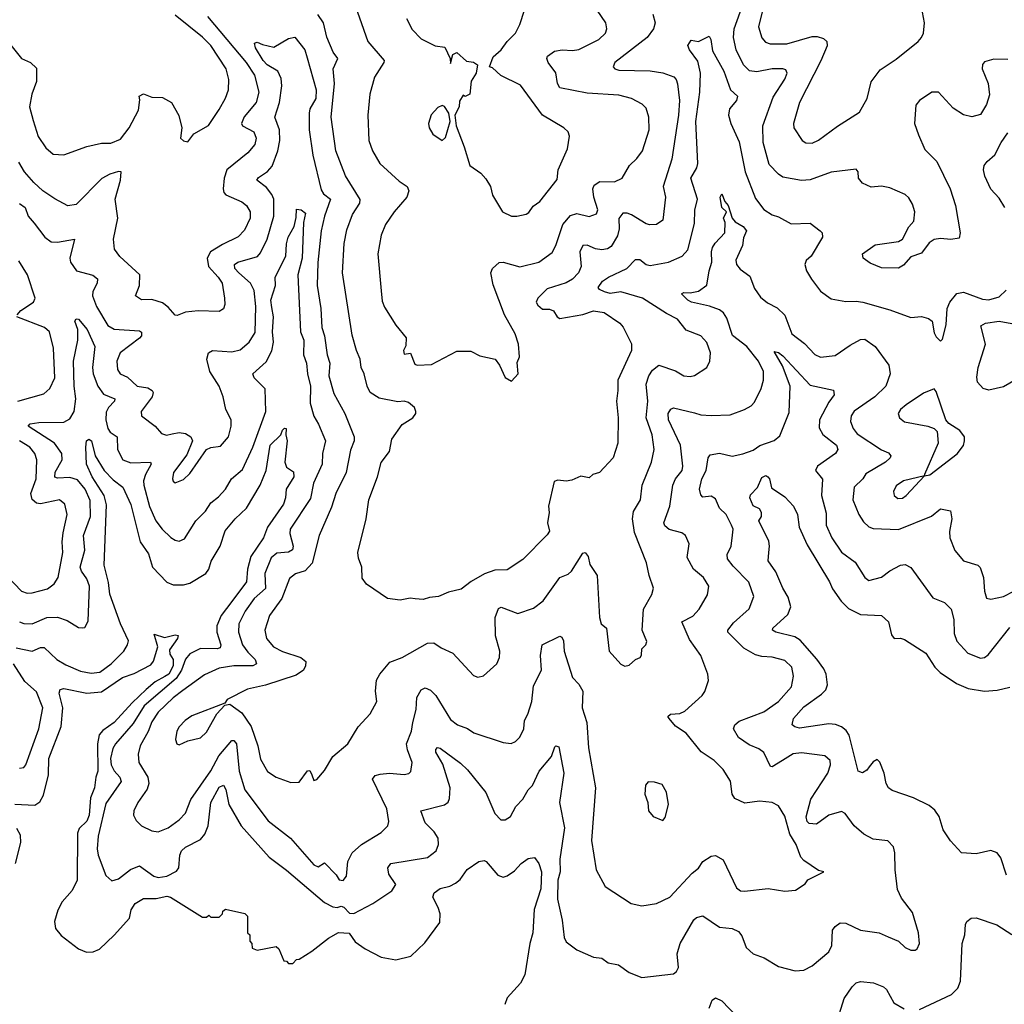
# Model space of a CAD drawing. Extents: x 1954678 to 2060275, y 904822 to 1016299.
# Tile 333 of 467: x 1991036 to 1995719, y 1008345 to 1013029. Entities that reach past the tile are written whole.
import ezdxf

# ---------------------------------------------------------------- set-up
doc = ezdxf.new("R2010")
doc.units = 0

msp = doc.modelspace()

# ---------------------------------------------------------------- linework, layer by layer
at = {"layer": '0CON20XD'}
for points in [[(1992612.8, 1013152.8), (1992690.9, 1012925), (1992768.6, 1012835), (1992767.5, 1012825), (1992723.1, 1012755), (1992701.1, 1012675), (1992691.5, 1012575), (1992696.5, 1012455), (1992713.3, 1012405), (1992749.4, 1012345), (1992840.7, 1012260.7), (1992879.2, 1012235), (1992887.1, 1012215), (1992876.7, 1012185), (1992816.2, 1012115), (1992776.4, 1012055), (1992755.3, 1012004.7), (1992738.9, 1011915), (1992755, 1011740), (1992760.3, 1011690.3), (1992771.5, 1011661.5), (1992825, 1011576.2), (1992873.3, 1011515), (1992872.9, 1011477.1), (1992861.2, 1011455), (1992865, 1011437.5), (1992895, 1011442.5), (1992915, 1011390), (1992925.5, 1011385.5), (1992995, 1011388.5), (1993115, 1011452.5), (1993182.1, 1011452.1), (1993225, 1011430), (1993296.7, 1011415), (1993318, 1011385), (1993345, 1011327.5), (1993375, 1011310), (1993406, 1011345), (1993401.7, 1011398.3), (1993412.5, 1011425), (1993408, 1011485), (1993392, 1011535), (1993341.5, 1011625), (1993287.5, 1011767.5), (1993276.9, 1011825), (1993285, 1011845.7), (1993315.8, 1011874.2), (1993335, 1011875.6), (1993415, 1011852.9), (1993504.5, 1011875.5), (1993568.1, 1011921.9), (1993585.4, 1011955), (1993618.4, 1012055), (1993655, 1012097.8), (1993685, 1012107.1), (1993745, 1012092.5), (1993778.6, 1012105), (1993785.4, 1012125), (1993766.7, 1012185), (1993762.2, 1012225), (1993768, 1012242), (1993795, 1012258.8), (1993865, 1012257.8), (1993901.9, 1012275), (1993935.6, 1012335), (1993971.5, 1012368.5), (1993998.1, 1012405), (1994030.5, 1012505), (1994028.5, 1012565), (1994015, 1012608), (1993997.1, 1012627.1), (1993945, 1012654.7), (1993885, 1012670.9), (1993735, 1012679.6), (1993605, 1012705.7), (1993594, 1012725), (1993586.4, 1012776.4), (1993549.4, 1012825), (1993542.9, 1012845), (1993546.2, 1012855), (1993580.2, 1012879.8), (1993616.4, 1012886.4), (1993665, 1012882), (1993695, 1012886.7), (1993790, 1012935), (1993822.5, 1012965), (1993828.6, 1012985), (1993824.4, 1013015), (1993783.1, 1013075)], [(1995310.9, 1012480.9), (1995341.4, 1012411.4), (1995397.5, 1012355), (1995461.2, 1012225), (1995487.5, 1012145), (1995508.8, 1012015), (1995505, 1011990), (1995465, 1011983.8), (1995415, 1011988.8), (1995385, 1011983.8), (1995361.9, 1011968.1), (1995325, 1011918.8), (1995275, 1011901.2), (1995239.3, 1011860.7), (1995215, 1011847.1), (1995135, 1011849.1), (1995080.2, 1011870.2), (1995048, 1011895), (1995043.8, 1011915), (1995105, 1011957.8), (1995215, 1011974.2), (1995234.3, 1011985.7), (1995265, 1012043.3), (1995289.1, 1012070.9), (1995292.9, 1012115), (1995282.1, 1012152.1), (1995265, 1012181.2), (1995247.3, 1012197.3), (1995175, 1012230), (1995135, 1012236.9), (1995085, 1012232), (1995045, 1012251.2), (1995026.2, 1012275), (1995023.8, 1012305), (1995015, 1012318.8), (1994895, 1012304.5), (1994795, 1012267.5), (1994755, 1012264.5), (1994665, 1012280.4), (1994644.2, 1012294.2), (1994600.8, 1012340.8), (1994571.8, 1012445), (1994569.7, 1012525), (1994618.8, 1012661.2), (1994675, 1012745.5), (1994686.9, 1012775), (1994680, 1012790), (1994665, 1012795.4), (1994614.7, 1012794.7), (1994541.2, 1012781.2), (1994506.3, 1012786.3), (1994478.7, 1012815), (1994444.1, 1012885), (1994431.2, 1012945), (1994433.8, 1012985), (1994476.7, 1013105)], [(1991099.6, 1012549.6), (1991123.3, 1012473.3), (1991159.8, 1012419.8), (1991195, 1012388.9), (1991245, 1012386.4), (1991355, 1012426.4), (1991425, 1012441.2), (1991468.8, 1012441.2), (1991515, 1012460.6), (1991556.2, 1012515), (1991600.8, 1012599.2), (1991607.7, 1012647.7), (1991603.9, 1012666.1), (1991625, 1012676.2), (1991665, 1012660), (1991715, 1012658.8), (1991757.5, 1012635), (1991792.7, 1012572.7), (1991806.7, 1012515), (1991801.2, 1012465), (1991815, 1012453.3), (1991835, 1012447.5), (1991863.9, 1012486.1), (1991934.1, 1012525.9), (1991985, 1012602), (1992015, 1012656), (1992028.2, 1012695), (1992030, 1012745), (1992018.5, 1012795), (1991945, 1012906.9), (1991905, 1012946.4), (1991775, 1013050)], [(1994046.5, 1013055), (1994058.2, 1013015), (1994050, 1012985), (1994019.6, 1012945), (1993867.1, 1012825), (1993858.9, 1012805), (1993865.7, 1012795), (1993885, 1012788.6), (1994035, 1012786.2), (1994095, 1012776.7), (1994147.6, 1012757.6), (1994158.1, 1012745), (1994163.8, 1012723.8), (1994174.1, 1012645), (1994168.8, 1012575), (1994138.2, 1012365), (1994096.3, 1012236.3), (1994107.1, 1012185), (1994094.2, 1012075), (1994065, 1012055.6), (1994033, 1012053), (1994015, 1012057.5), (1993945, 1012101.4), (1993925, 1012109.4), (1993905, 1012108.5), (1993886.2, 1012083.8), (1993887.5, 1012035), (1993879, 1012001), (1993849.4, 1011950.6), (1993831.2, 1011938.8), (1993805, 1011934.2), (1993775, 1011939.2), (1993735, 1011957.1), (1993715, 1011954.4), (1993700, 1011925), (1993706.8, 1011855), (1993693.2, 1011825), (1993664.8, 1011795.2), (1993635, 1011777.5), (1993545, 1011748.2), (1993500.6, 1011705), (1993492.9, 1011685), (1993500.5, 1011670.5), (1993522.6, 1011652.6), (1993555, 1011651.5), (1993574.2, 1011644.2), (1993592.2, 1011615), (1993605, 1011608.1), (1993715, 1011626.8), (1993765, 1011643.6), (1993815, 1011636.5), (1993890, 1011585), (1993906.3, 1011566.3), (1993945, 1011486.7), (1993945.6, 1011455.6), (1993880.5, 1011315), (1993881.2, 1011265), (1993873.8, 1011215), (1993882.5, 1011135), (1993880.5, 1011015), (1993858.1, 1010945), (1993794.3, 1010875.7), (1993762.5, 1010865), (1993745, 1010850), (1993705, 1010857.1), (1993661.9, 1010838.1), (1993635, 1010834.4), (1993595, 1010839.2), (1993578.1, 1010831.9), (1993551.5, 1010715), (1993554.4, 1010685), (1993546.7, 1010635), (1993556.1, 1010596.1), (1993545, 1010578.8), (1993429.3, 1010460.7), (1993355, 1010411.4), (1993295, 1010410.5), (1993247.3, 1010392.7), (1993183.2, 1010356.8), (1993135, 1010320.8), (1993075, 1010305.8), (1993027.5, 1010285), (1992985, 1010280.8), (1992955, 1010270.8), (1992916, 1010274), (1992893, 1010277), (1992845, 1010268), (1992785, 1010276), (1992685, 1010343.3), (1992665, 1010372.5), (1992663.2, 1010425), (1992647.3, 1010467.3), (1992644.4, 1010495), (1992683.1, 1010655), (1992695.6, 1010745), (1992737.5, 1010855), (1992755, 1010923.3), (1992794.4, 1010975.6), (1992805.8, 1011034.2), (1992855, 1011102.9), (1992905.8, 1011135), (1992920, 1011155), (1992920, 1011165), (1992913.8, 1011185), (1992885, 1011208.6), (1992865, 1011214), (1992835, 1011210.8), (1992745, 1011228.9), (1992703.5, 1011255), (1992687.7, 1011285), (1992673.8, 1011345), (1992660.5, 1011375), (1992655.4, 1011415), (1992637.1, 1011455), (1992617.7, 1011527.7), (1992570.7, 1011825), (1992579.4, 1011965), (1992591.2, 1012028.8), (1992617.9, 1012102.1), (1992654, 1012156), (1992655.5, 1012174.5), (1992585.8, 1012285.8), (1992538.7, 1012405), (1992516.8, 1012565), (1992532.8, 1012725), (1992527.5, 1012795), (1992549.2, 1012845), (1992527.3, 1012875), (1992496.6, 1012946.6), (1992480, 1013015), (1992453.2, 1013053.2)], [(1992875.8, 1013035), (1992902.8, 1012982.8), (1992945, 1012937.5), (1993012.5, 1012905), (1993057.7, 1012897.7), (1993082.5, 1012845), (1993085, 1012820), (1993096.4, 1012863.6), (1993115, 1012873.3), (1993161.7, 1012831.7), (1993195, 1012826.7), (1993212.5, 1012815), (1993207.5, 1012775), (1993183, 1012737), (1993176.2, 1012675), (1993155, 1012663.3), (1993145, 1012670), (1993128.3, 1012641.7), (1993126, 1012615), (1993106.2, 1012575), (1993111.2, 1012525), (1993150, 1012425), (1993176.7, 1012335), (1993228.8, 1012298.8), (1993252.3, 1012272.3), (1993275.6, 1012235), (1993284.2, 1012195), (1993332.5, 1012115), (1993375, 1012094.2), (1993400, 1012095), (1993445, 1012104.3), (1993457.4, 1012112.6), (1993478.6, 1012141.4), (1993510, 1012165), (1993591.7, 1012268.3), (1993596.9, 1012315), (1993640.8, 1012415), (1993651.2, 1012475), (1993643.8, 1012495), (1993623.8, 1012515), (1993522.9, 1012575), (1993417.4, 1012717.4), (1993325, 1012763.3), (1993285, 1012800), (1993270, 1012805), (1993287, 1012853), (1993326, 1012885), (1993355, 1012926), (1993394.2, 1012965), (1993414.4, 1013005.6), (1993436, 1013075)], [(1994571.6, 1013085), (1994549.2, 1012995), (1994565, 1012942.5), (1994582.9, 1012922.9), (1994605, 1012913.6), (1994685, 1012914), (1994805, 1012948.8), (1994828.8, 1012948.8), (1994859.1, 1012939.1), (1994874.2, 1012925), (1994876.7, 1012905), (1994846.3, 1012833.7), (1994744.6, 1012635), (1994715.6, 1012535), (1994718.6, 1012515), (1994758, 1012455), (1994775, 1012443.3), (1994805, 1012442.2), (1994835, 1012455.6), (1994925, 1012522.5), (1995030.8, 1012589.2), (1995066, 1012654), (1995086, 1012734), (1995129.2, 1012790.8), (1995205, 1012841.9), (1995310, 1012925), (1995325, 1012944), (1995334.4, 1012965), (1995339.5, 1013015), (1995330, 1013065)], [(1991929.3, 1013045), (1992113.5, 1012825), (1992152.9, 1012765), (1992172.9, 1012685), (1992160.6, 1012635), (1992103, 1012567), (1992090, 1012535), (1992095, 1012524.7), (1992149.5, 1012495), (1992160.4, 1012465), (1992154.5, 1012435), (1992121.1, 1012395), (1992021.2, 1012315), (1992008.8, 1012275), (1992003.5, 1012225), (1992006.6, 1012206.6), (1992016, 1012196), (1992092.7, 1012162.7), (1992115, 1012145.6), (1992131.2, 1012115), (1992132.3, 1012085), (1992105, 1012028.6), (1992075, 1011995.5), (1991999.7, 1011960.3), (1991943.3, 1011925), (1991928.2, 1011895), (1991934.5, 1011855.5), (1991980.4, 1011805), (1991998.2, 1011775), (1992010, 1011705), (1992011.1, 1011675), (1992005, 1011653.8), (1991985, 1011640.8), (1991885, 1011643.8), (1991825, 1011638.1), (1991785, 1011622), (1991775, 1011624.2), (1991742.3, 1011662.3), (1991715, 1011681.5), (1991665, 1011697.5), (1991615, 1011697.1), (1991586.2, 1011715), (1991605.5, 1011764.5), (1991607.8, 1011815), (1991512.4, 1011902.4), (1991487, 1011937), (1991481.5, 1011985), (1991502.2, 1012085), (1991490.4, 1012175), (1991515.5, 1012265), (1991518, 1012305), (1991505, 1012306.9), (1991465, 1012293.8), (1991426.4, 1012273.6), (1991305, 1012150.5), (1991265, 1012143.3), (1991202.7, 1012177.3), (1991145.6, 1012215), (1991102.7, 1012255), (1991058.8, 1012305), (1991031.3, 1012351.3)], [(1990986.6, 1012916.6), (1991044.3, 1012845), (1991087.5, 1012825), (1991115, 1012798), (1991115.4, 1012734.6), (1991093.8, 1012675), (1991082.2, 1012615), (1991099.6, 1012549.6)], [(1992077.4, 1011825), (1992058.4, 1011845), (1992057.5, 1011865), (1992073.6, 1011876.4), (1992167, 1011903), (1992180.7, 1011919.3), (1992212.2, 1011985), (1992244.3, 1012095), (1992244.1, 1012175), (1992235, 1012197.8), (1992210.1, 1012230.1), (1992163.6, 1012265), (1992170.8, 1012279.2), (1992215, 1012307.7), (1992236.9, 1012333.1), (1992264.2, 1012405), (1992273.8, 1012455), (1992271.9, 1012505), (1992248.5, 1012565), (1992271.1, 1012635), (1992282.4, 1012715), (1992278.7, 1012748.7), (1992263.8, 1012785), (1992213.5, 1012815), (1992194.5, 1012835), (1992158, 1012895), (1992152, 1012918), (1992165, 1012922.5), (1992190.5, 1012910.5), (1992245, 1012899.2), (1992315, 1012940), (1992345, 1012945.8), (1992391.5, 1012885), (1992402.4, 1012847.6), (1992445.4, 1012695.4), (1992443.6, 1012655), (1992415.7, 1012605), (1992411.9, 1012585), (1992412, 1012505), (1992429.5, 1012385), (1992470.4, 1012220.4), (1992481.4, 1012201.4), (1992514.7, 1012174.7), (1992485.6, 1012094.4), (1992469.4, 1012025), (1992453.6, 1011873.6), (1992450.9, 1011765), (1992468.4, 1011655), (1992472.5, 1011565), (1992485.8, 1011525), (1992498.4, 1011435), (1992510.9, 1011395), (1992506.2, 1011335), (1992530.2, 1011250.2), (1992581.8, 1011155), (1992627.3, 1011045), (1992626.2, 1011025), (1992608.5, 1010981.5), (1992589.3, 1010875), (1992539.2, 1010775), (1992519.5, 1010710.5), (1992459.6, 1010575), (1992426.2, 1010443.8), (1992393.4, 1010406.6), (1992346.9, 1010393.1), (1992319.4, 1010370.6), (1992282.8, 1010275), (1992223.4, 1010195), (1992202.5, 1010125), (1992209.6, 1010085), (1992242.7, 1010045), (1992285, 1010023.7), (1992372.5, 1009995), (1992396.1, 1009976.1), (1992395.5, 1009955), (1992385.9, 1009934.1), (1992351.3, 1009911.3), (1992205, 1009864), (1992120, 1009845), (1992023.3, 1009795), (1992011.7, 1009778.3), (1991855, 1009717.8), (1991822.5, 1009695), (1991795, 1009665.8), (1991782.7, 1009645), (1991776.2, 1009605), (1991783.9, 1009583.9), (1991795, 1009580), (1991835, 1009598.8), (1991895, 1009612.5), (1991925, 1009640), (1991973.1, 1009726.9), (1992011.7, 1009768.3), (1992035, 1009773.3), (1992092.2, 1009732.2), (1992136.7, 1009666.7), (1992168.7, 1009575), (1992181.2, 1009511.2), (1992215, 1009453.1), (1992256.4, 1009426.4), (1992325, 1009400.8), (1992365, 1009401.2), (1992405, 1009455.8), (1992415, 1009458), (1992425, 1009437.5), (1992435, 1009410), (1992448.8, 1009415), (1992485, 1009456.7), (1992525.9, 1009524.1), (1992595.8, 1009585), (1992646.2, 1009665), (1992703.2, 1009726.8), (1992734.4, 1009785.6), (1992727.5, 1009835), (1992733.4, 1009886.6), (1992748.1, 1009915), (1992796.9, 1009973.1), (1992854.6, 1009995.4), (1992975, 1010062.7), (1993005, 1010065.3), (1993041, 1010041), (1993095.9, 1010015.9), (1993195, 1009910), (1993215, 1009902), (1993241.7, 1009908.3), (1993304.5, 1009965.5), (1993318.1, 1009995), (1993319.4, 1010025), (1993298.3, 1010098.3), (1993297.8, 1010185), (1993312.5, 1010227.5), (1993325.8, 1010234.2), (1993405, 1010204.4), (1993480.3, 1010229.7), (1993525, 1010264.4), (1993605, 1010375.6), (1993645, 1010392.2), (1993660, 1010405), (1993715, 1010490.8), (1993725, 1010494.3), (1993740, 1010475), (1993747.7, 1010437.7), (1993783.2, 1010385), (1993793.1, 1010185), (1993801.2, 1010155), (1993827.5, 1010135), (1993838.8, 1010025), (1993895, 1009962.5), (1993913.6, 1009953.6), (1993935, 1009958.8), (1993964.2, 1009985.8), (1993987.5, 1009995), (1993993.6, 1010006.4), (1993994.1, 1010035.9), (1994014.1, 1010055.9), (1994018.6, 1010071.4), (1993997.1, 1010125), (1994003.1, 1010225), (1994043.1, 1010295), (1994050.9, 1010325), (1994029.5, 1010385), (1994017.5, 1010445), (1993960.1, 1010590.1), (1993950, 1010655), (1993955, 1010688.8), (1993988.8, 1010745), (1993997.1, 1010815), (1994040.4, 1010925), (1994053.9, 1010985), (1994044.7, 1011055), (1994016.2, 1011135), (1994024, 1011215), (1994015.3, 1011295), (1994027.8, 1011335), (1994045, 1011361.8), (1994075, 1011386.2), (1994155, 1011359.3), (1994195, 1011335.4), (1994225, 1011331.1), (1994245, 1011336.1), (1994304.4, 1011375), (1994318.2, 1011405), (1994321.2, 1011445), (1994304.1, 1011494.1), (1994275, 1011525.6), (1994205, 1011551.5), (1994165, 1011604.4), (1994111.8, 1011631.8), (1993998.5, 1011705), (1993895, 1011733.8), (1993845, 1011726.7), (1993817.1, 1011735), (1993792.9, 1011745), (1993786.9, 1011755), (1993807.1, 1011785), (1993836, 1011805), (1993924, 1011846), (1993965, 1011888.2), (1993985, 1011888.2), (1994016, 1011865), (1994035, 1011859.5), (1994122.5, 1011875), (1994186, 1011904), (1994213.5, 1011935), (1994245, 1012060), (1994246.4, 1012123.6), (1994260, 1012175), (1994227.3, 1012275), (1994256.3, 1012323.7), (1994260.9, 1012345), (1994251, 1012545), (1994270.5, 1012685), (1994273.6, 1012775), (1994261.7, 1012831.7), (1994222, 1012885), (1994213.6, 1012906.4), (1994228.8, 1012931.2), (1994265, 1012926.2), (1994315, 1012950), (1994322.5, 1012935), (1994331.1, 1012881.1), (1994385, 1012784.4), (1994416.1, 1012696.1), (1994450.6, 1012665), (1994444.6, 1012645), (1994411.2, 1012605), (1994407.3, 1012575), (1994418.2, 1012535), (1994457.4, 1012447.4), (1994485.7, 1012305), (1994535, 1012178.6), (1994575, 1012126.9), (1994615, 1012100.6), (1994645, 1012091.4), (1994705, 1012057.5), (1994795, 1012061.4), (1994842.9, 1012025), (1994852.5, 1012015), (1994854, 1011995), (1994800, 1011905), (1994776.8, 1011883.2), (1994770, 1011865), (1994778.6, 1011835), (1994802.2, 1011795), (1994845, 1011737.1), (1994895, 1011701.9), (1994965, 1011687.8), (1995015, 1011690.8), (1995046.2, 1011685), (1995175, 1011649.2), (1995275, 1011612.7), (1995325, 1011616.5), (1995358, 1011608), (1995376.2, 1011595), (1995385, 1011540), (1995395, 1011520), (1995415, 1011500), (1995425, 1011510), (1995441.7, 1011578.3), (1995447.5, 1011655), (1995460, 1011685), (1995492.6, 1011727.4), (1995525, 1011732.5), (1995615, 1011700.4), (1995645, 1011696.2), (1995695, 1011711.2), (1995728.3, 1011741.7)], [(1995735, 1012840), (1995668.9, 1012841.1), (1995625, 1012828), (1995615, 1012816.7), (1995614, 1012795), (1995641.8, 1012725), (1995648.5, 1012671.5), (1995634.4, 1012625), (1995605, 1012578), (1995565, 1012567.1), (1995525, 1012576), (1995475, 1012608), (1995406.7, 1012685), (1995375, 1012684), (1995315, 1012644.2), (1995297.8, 1012622.2), (1995292.1, 1012535), (1995310.9, 1012480.9)], [(1993045, 1012454), (1993061.7, 1012468.3), (1993084, 1012545), (1993076.7, 1012585), (1993055.6, 1012615.6), (1993045, 1012621.2), (1993025, 1012611.2), (1992992.7, 1012577.3), (1992980, 1012535), (1992983.3, 1012515), (1993001.2, 1012485), (1993045, 1012454)], [(1995721.1, 1012135), (1995695, 1012180.8), (1995655, 1012222.5), (1995626.7, 1012285), (1995620, 1012315), (1995623.9, 1012336.1), (1995636.7, 1012355), (1995673.6, 1012386.4), (1995704.6, 1012445), (1995735, 1012490.8)], [(1991035, 1010165.4), (1991055, 1010156), (1991095, 1010155.3), (1991165, 1010185.8), (1991215, 1010187.5), (1991261.8, 1010171.8), (1991315, 1010138), (1991335, 1010136.2), (1991345, 1010137.5), (1991361.7, 1010168.3), (1991368.1, 1010335), (1991355, 1010369.5), (1991329.1, 1010405), (1991323.8, 1010425), (1991346.2, 1010505), (1991339.3, 1010575), (1991372, 1010665), (1991371.2, 1010741.2), (1991346.9, 1010795), (1991310.1, 1010840.1), (1991275, 1010852), (1991215, 1010848.1), (1991202.7, 1010852.8), (1991205, 1010876.7), (1991237.4, 1010935), (1991236.2, 1010965), (1991201.2, 1011015), (1991075.7, 1011095), (1991085, 1011106.2), (1991126.4, 1011113.6), (1991246, 1011114), (1991275, 1011130.4), (1991294.2, 1011165), (1991302.7, 1011225), (1991294.8, 1011285), (1991292.1, 1011405), (1991312.5, 1011505), (1991311.5, 1011555), (1991297.5, 1011595), (1991303.6, 1011606.4), (1991315, 1011604.5), (1991356.8, 1011555), (1991393.8, 1011475), (1991381.6, 1011375), (1991385.3, 1011345), (1991407.5, 1011285), (1991435, 1011247.6), (1991488.2, 1011225), (1991486.8, 1011215), (1991457.6, 1011185), (1991447.3, 1011162.7), (1991445.8, 1011125), (1991454.3, 1011084.3), (1991466.5, 1011066.5), (1991499.1, 1011045), (1991500.3, 1010985), (1991525.6, 1010935), (1991565, 1010920.5), (1991657.5, 1010925), (1991661.2, 1010915), (1991633.8, 1010865), (1991624.3, 1010835), (1991626.8, 1010815), (1991653.5, 1010713.5), (1991682.9, 1010645), (1991713.1, 1010605), (1991755, 1010565.7), (1991775, 1010552.5), (1991795, 1010549.2), (1991820, 1010560), (1991874.2, 1010645.8), (1991919.2, 1010690.8), (1991945, 1010730.6), (1991981.4, 1010758.6), (1992014.5, 1010795), (1992042.7, 1010845), (1992095, 1010890), (1992144.7, 1010995), (1992206.2, 1011165), (1992203.2, 1011273.2), (1992150.5, 1011325), (1992144.4, 1011345), (1992207.8, 1011402.2), (1992235.6, 1011454.4), (1992242.5, 1011495), (1992238.7, 1011545), (1992243.3, 1011615), (1992235, 1011660), (1992229.7, 1011695), (1992252.8, 1011765), (1992250.6, 1011805), (1992301.5, 1011905), (1992305, 1011962.5), (1992313.3, 1011995), (1992341.1, 1012045), (1992351.4, 1012088.6), (1992351.9, 1012128.1), (1992375, 1012125.4), (1992395, 1012108), (1992385.2, 1012064.8), (1992379.3, 1011895), (1992359.1, 1011815), (1992371.8, 1011545), (1992386.5, 1011505), (1992385.2, 1011435), (1992400.3, 1011395), (1992403.9, 1011345), (1992418.8, 1011285), (1992418, 1011205), (1992435, 1011142.9), (1992457.6, 1011105), (1992490.6, 1011025), (1992475.3, 1010965.3), (1992474.2, 1010915), (1992432.5, 1010825), (1992418.8, 1010751.2), (1992322.5, 1010605), (1992321.2, 1010585), (1992336.1, 1010525), (1992333, 1010507), (1992315, 1010496.2), (1992258.5, 1010491.5), (1992231.2, 1010468.8), (1992201.7, 1010395), (1992205, 1010323.3), (1992151.2, 1010275), (1992108.2, 1010215), (1992078.2, 1010155), (1992076.5, 1010115), (1992096.2, 1010055), (1992120.2, 1010020.2), (1992156.2, 1009985), (1992162.2, 1009965), (1992145, 1009954.7), (1992054.8, 1009955.2), (1991985, 1009944), (1991915, 1009913.1), (1991811.5, 1009838.5), (1991765, 1009803.7), (1991694.2, 1009735), (1991665, 1009689.5), (1991646.9, 1009643.1), (1991608.4, 1009575), (1991598.8, 1009535), (1991602.2, 1009495), (1991644.6, 1009425), (1991649.6, 1009395), (1991641.9, 1009368.1), (1991596.9, 1009305), (1991579.2, 1009265), (1991577.5, 1009245), (1991590.3, 1009220.3), (1991614.5, 1009194.5), (1991665, 1009170.8), (1991695, 1009165.8), (1991742, 1009185), (1991795, 1009222.7), (1991823.8, 1009255), (1991850.1, 1009319.9), (1991945, 1009455.4), (1991982.2, 1009527.8), (1992045, 1009599.6), (1992055, 1009599.6), (1992066.3, 1009585), (1992079.2, 1009455), (1992105.9, 1009365), (1992218.1, 1009218.1), (1992323.3, 1009135), (1992435, 1009009.4), (1992455, 1008999.4), (1992485, 1009017.5), (1992540.5, 1008960.5), (1992555, 1008937.5), (1992575, 1008934.3), (1992590.8, 1008955), (1992596.2, 1009025), (1992616.5, 1009065), (1992661.4, 1009105), (1992755, 1009162.9), (1992787.1, 1009195), (1992791.4, 1009215), (1992781.8, 1009275), (1992714.4, 1009415.6), (1992727.1, 1009432.9), (1992749.5, 1009440.5), (1992795, 1009444), (1992865, 1009437.9), (1992886.7, 1009443.3), (1992896.8, 1009453.2), (1992902.7, 1009495), (1992879.6, 1009555), (1992875.4, 1009585), (1992898.7, 1009645), (1992905.4, 1009685), (1992921.7, 1009748.3), (1992923.9, 1009805), (1992945, 1009841.4), (1992965, 1009850), (1992989.1, 1009839.1), (1993015, 1009814.5), (1993085, 1009699.4), (1993117.5, 1009675), (1993165, 1009657.8), (1993196.3, 1009636.3), (1993335, 1009590), (1993373.9, 1009586.1), (1993394.2, 1009595.8), (1993415, 1009616.2), (1993432.9, 1009655), (1993436.7, 1009695), (1993453.3, 1009725), (1993471.3, 1009785), (1993479, 1009861), (1993517.8, 1009935), (1993513.2, 1010005), (1993520.6, 1010055), (1993605, 1010096), (1993615, 1010091.2), (1993621.5, 1010075), (1993625.4, 1010025), (1993665, 1009900), (1993695, 1009868), (1993714.4, 1009835), (1993710.3, 1009755), (1993733.1, 1009685), (1993741.2, 1009565), (1993774.6, 1009375), (1993755.4, 1009125), (1993778.1, 1008985), (1993821.2, 1008905), (1993944.5, 1008824.5), (1993995, 1008813.3), (1994065, 1008824.4), (1994128.1, 1008855), (1994235, 1008968.6), (1994265, 1008992.9), (1994285.4, 1009024.6), (1994325, 1009049.4), (1994345, 1009053.3), (1994381.7, 1009031.7), (1994445, 1008900), (1994464.6, 1008884.6), (1994483.2, 1008883.2), (1994595, 1008895.4), (1994675.8, 1008884.2), (1994725, 1008888), (1994772, 1008918), (1994785, 1008938), (1994860, 1008975), (1994835, 1008982.5), (1994765, 1009030), (1994751.9, 1009045), (1994728.8, 1009105), (1994698.7, 1009155), (1994675, 1009240), (1994645, 1009289.2), (1994615.4, 1009305.4), (1994555, 1009311.5), (1994485, 1009301.8), (1994437.1, 1009325), (1994424.3, 1009345), (1994417, 1009407), (1994382, 1009462), (1994339.2, 1009505), (1994276.4, 1009546.4), (1994205.5, 1009635), (1994155, 1009668), (1994124.6, 1009705), (1994118.5, 1009715), (1994130.8, 1009725), (1994175, 1009728.2), (1994199.8, 1009740.2), (1994282, 1009815), (1994295, 1009833.3), (1994312.5, 1009885), (1994308.6, 1009915), (1994275.6, 1010005), (1994221.4, 1010081.4), (1994184.5, 1010165), (1994238, 1010192), (1994267.1, 1010225), (1994307, 1010293), (1994313.1, 1010335), (1994287.8, 1010375), (1994241.1, 1010415), (1994210.3, 1010470.3), (1994220, 1010535), (1994202.5, 1010575), (1994185, 1010588.6), (1994124.7, 1010604.7), (1994105, 1010620.6), (1994098.8, 1010635), (1994128.2, 1010715), (1994142.4, 1010815), (1994155.6, 1010844.4), (1994186.2, 1010885), (1994190, 1010905), (1994178.1, 1011005), (1994122.3, 1011125), (1994120.7, 1011155), (1994133.3, 1011176.7), (1994145, 1011182.2), (1994245, 1011158.6), (1994275, 1011149.4), (1994324, 1011146), (1994415, 1011150), (1994483.3, 1011175), (1994515, 1011192.9), (1994530.2, 1011209.8), (1994562, 1011275), (1994573.1, 1011315), (1994573.1, 1011355), (1994550.4, 1011405), (1994493.8, 1011475), (1994426.9, 1011526.9), (1994399.5, 1011609.5), (1994383.8, 1011635), (1994365, 1011648.6), (1994316.1, 1011666.1), (1994231.9, 1011685), (1994213.1, 1011695), (1994184.3, 1011725), (1994195, 1011731.2), (1994225, 1011729.5), (1994265, 1011737.5), (1994304.5, 1011765.5), (1994315.4, 1011835), (1994328.4, 1011875), (1994326.1, 1011925), (1994331, 1011945), (1994343.2, 1011966.8), (1994388.9, 1012015), (1994390.6, 1012065), (1994384.1, 1012085), (1994397.5, 1012115), (1994374.7, 1012135), (1994367.1, 1012185), (1994375, 1012201.2), (1994389.4, 1012165), (1994406, 1012145), (1994424.2, 1012084.2), (1994438.3, 1012068.3), (1994477.5, 1012045), (1994492.5, 1012025), (1994478.8, 1011991.2), (1994474.3, 1011955), (1994442.3, 1011885), (1994444.6, 1011865), (1994463.1, 1011843.1), (1994508.3, 1011808.3), (1994530.2, 1011750.2), (1994559.5, 1011709.5), (1994593, 1011683), (1994639.1, 1011659.1), (1994675, 1011623.3), (1994708.1, 1011535), (1994768.3, 1011488.3), (1994817, 1011437), (1994845, 1011424), (1994915, 1011432.3), (1994985, 1011481.5), (1995035, 1011507.8), (1995055, 1011509.2), (1995105, 1011474), (1995169.4, 1011385), (1995176.4, 1011345), (1995155.9, 1011285), (1995103.8, 1011235), (1995005, 1011166.2), (1994990.7, 1011145), (1994988.1, 1011118.1)], [(1991035.4, 1012155.4), (1991061.8, 1012135), (1991075.6, 1012095), (1991105, 1012060.6), (1991155, 1011994.5), (1991185, 1011972.7), (1991215, 1011970.3), (1991296.2, 1011985), (1991274.5, 1011895), (1991277.5, 1011875), (1991305.8, 1011835), (1991383.2, 1011813.2), (1991405.8, 1011795.8), (1991403.8, 1011775), (1991383.6, 1011736.4), (1991382.7, 1011715), (1991400.9, 1011665), (1991455, 1011573.8), (1991485, 1011557.5), (1991605, 1011549.2), (1991615, 1011541.9), (1991615.7, 1011525), (1991606.2, 1011513.8), (1991512.9, 1011445), (1991497.9, 1011405), (1991500.9, 1011365), (1991514.4, 1011345), (1991547.8, 1011327.8), (1991594.3, 1011285), (1991645, 1011277.9), (1991665.9, 1011265.9), (1991670.4, 1011255), (1991665.4, 1011235), (1991614, 1011165), (1991615.8, 1011145), (1991680, 1011095), (1991710.3, 1011060.3), (1991733.3, 1011053.3), (1991760.9, 1011059.1), (1991795, 1011064.6), (1991825, 1011060.9), (1991849.2, 1011045), (1991856.9, 1011025), (1991831.2, 1010958.8), (1991767.5, 1010875), (1991762.5, 1010845), (1991765, 1010833.3), (1991775, 1010826.2), (1991815, 1010842), (1991845, 1010870), (1991925, 1010984.2), (1991945, 1010993.3), (1991990.2, 1010999.8), (1992028.8, 1011045), (1992042.2, 1011095), (1992042, 1011125), (1992015.7, 1011175), (1992002.9, 1011235), (1991984.5, 1011285), (1991940.4, 1011355), (1991925.4, 1011415), (1991934.4, 1011445), (1991953.3, 1011455), (1992045, 1011449.7), (1992085, 1011458.7), (1992127.1, 1011495), (1992155, 1011540.8), (1992159.3, 1011665), (1992151.2, 1011741.2), (1992134, 1011775), (1992077.4, 1011825)], [(1991023.1, 1011625), (1991041.9, 1011645), (1991101.9, 1011685), (1991110, 1011705), (1991073.5, 1011815), (1991032.2, 1011882.2)], [(1991026.2, 1011213.8), (1991151.3, 1011248.7), (1991178.5, 1011275), (1991202.5, 1011325), (1991195.8, 1011465.8), (1991177.8, 1011545), (1991154.2, 1011565), (1991022.5, 1011615)], [(1995805, 1011335.3), (1995715, 1011283.1), (1995645, 1011266.7), (1995618, 1011275), (1995591.4, 1011305), (1995587.9, 1011327.9), (1995594.5, 1011374.5), (1995629.6, 1011485), (1995606.6, 1011573.4), (1995628.8, 1011585), (1995695, 1011594.7), (1995755, 1011584.1)], [(1991018.3, 1010041.7), (1991095, 1010025.3), (1991135, 1010042.5), (1991152.6, 1010042.6), (1991212.9, 1009985), (1991255, 1009959.7), (1991325, 1009930.7), (1991375, 1009921.1), (1991416.9, 1009925), (1991470.4, 1009965), (1991530.9, 1010025), (1991549.1, 1010055), (1991552.7, 1010075), (1991514.7, 1010155), (1991465, 1010295.8), (1991458.1, 1010351.9), (1991436.9, 1010435), (1991448.6, 1010721.4), (1991437.5, 1010765), (1991380.2, 1010855), (1991354.2, 1010915), (1991350.4, 1010995), (1991353.3, 1011025), (1991365, 1011034.2), (1991376.5, 1011025), (1991395.4, 1010955), (1991437.3, 1010885), (1991480.6, 1010840.6), (1991526.4, 1010805), (1991565, 1010722.5), (1991608.2, 1010545), (1991647.8, 1010487.8), (1991666.9, 1010425), (1991735, 1010353.3), (1991765, 1010340.5), (1991815, 1010340.4), (1991845, 1010348), (1991920.4, 1010395), (1991935.2, 1010414.8), (1991946.8, 1010453.2), (1991988.8, 1010525), (1992013.2, 1010596.8), (1992060, 1010655), (1992113.9, 1010705), (1992180.2, 1010815), (1992207.5, 1010885), (1992227.5, 1011005), (1992277.8, 1011055), (1992285, 1011076.9), (1992295, 1011086.7), (1992303.8, 1011083.8), (1992301.9, 1011055), (1992308.6, 1011025), (1992296.2, 1010925), (1992305, 1010900), (1992337.5, 1010877.5), (1992340, 1010855), (1992302.9, 1010795), (1992300.6, 1010755), (1992290.9, 1010725), (1992214.2, 1010615), (1992195.3, 1010565), (1992134.9, 1010475.1), (1992119.4, 1010415), (1992115.3, 1010355), (1992045, 1010261), (1991993.8, 1010195), (1991973.1, 1010145), (1991973.2, 1010115), (1991992.6, 1010055), (1991988.5, 1010041.5), (1991975, 1010036.5), (1991895, 1010038.6), (1991845, 1010013.2), (1991825, 1009986.5), (1991804.8, 1009935), (1991779.9, 1009895), (1991628.4, 1009765), (1991575, 1009680.9), (1991492, 1009585), (1991478.3, 1009561.7), (1991467.4, 1009515), (1991471.4, 1009485), (1991485, 1009455.5), (1991512.2, 1009425), (1991518.2, 1009405), (1991445, 1009300), (1991409.7, 1009145), (1991404.7, 1009085), (1991408.8, 1009055), (1991445, 1008958), (1991473.3, 1008933.3), (1991505, 1008942.5), (1991562.7, 1008987.2), (1991605, 1009004.6), (1991673.5, 1008955), (1991695, 1008948.6), (1991735, 1008954.8), (1991782.2, 1008977.8), (1991793.2, 1008995), (1991797.5, 1009055), (1991804.8, 1009075.2), (1991825, 1009093.2), (1991895, 1009129.7), (1991916.8, 1009155), (1991931.6, 1009195), (1991944.8, 1009305), (1991985, 1009377.7), (1992005, 1009386.9), (1992016.4, 1009366.4), (1992031.1, 1009295), (1992088.6, 1009195), (1992221.8, 1009045), (1992305, 1008983.6), (1992485, 1008829.5), (1992525, 1008808.4), (1992545, 1008805.5), (1992565, 1008812.3), (1992576.7, 1008806.7), (1992605, 1008778.3), (1992625, 1008777), (1992715.5, 1008824.5), (1992805.7, 1008885), (1992824.6, 1008915), (1992791.8, 1008965), (1992787.5, 1008995), (1992800.8, 1009015), (1992975, 1009043.1), (1993016.9, 1009075), (1993027.5, 1009105), (1993025.5, 1009135), (1993007.3, 1009165), (1992965, 1009208.6), (1992944.2, 1009265), (1993056.3, 1009293.7), (1993073, 1009307), (1993079.7, 1009325), (1993083.3, 1009375), (1993048.2, 1009488.2), (1993015.4, 1009545), (1993015, 1009558), (1993022.9, 1009567.1), (1993035, 1009563.8), (1993132.3, 1009492.3), (1993165, 1009461.1), (1993252.9, 1009352.9), (1993286.4, 1009275), (1993295, 1009252.5), (1993325, 1009222.3), (1993345, 1009222), (1993370.9, 1009239.1), (1993395, 1009286.9), (1993428.6, 1009321.4), (1993455, 1009366.2), (1993475, 1009386.7), (1993505.9, 1009454.1), (1993565, 1009524), (1993580.7, 1009569.3), (1993585.7, 1009574.3), (1993599.5, 1009569.5), (1993623.3, 1009445), (1993603.6, 1009305), (1993627.5, 1009185), (1993604.2, 1009035), (1993606.8, 1008975), (1993595.3, 1008935), (1993593.2, 1008845), (1993615.5, 1008745), (1993625, 1008662.5), (1993635, 1008642), (1993685, 1008604.2), (1993765, 1008569.2), (1993805, 1008564.3), (1993835, 1008542.9), (1993883.6, 1008533.6), (1993935, 1008496.2), (1993995, 1008473.3), (1994145, 1008490), (1994159.1, 1008500.9), (1994169.7, 1008520.3), (1994163.6, 1008585), (1994176.7, 1008635), (1994242.2, 1008747.8), (1994255, 1008758.1), (1994285, 1008766), (1994365, 1008712.2), (1994425, 1008705.6), (1994455, 1008692), (1994470.3, 1008670.3), (1994491.4, 1008615), (1994525, 1008585.6), (1994576, 1008566), (1994645, 1008525.7), (1994724.4, 1008504.4), (1994765, 1008507.5), (1994805, 1008527.5), (1994885, 1008594.3), (1994898.2, 1008625), (1994902.5, 1008697.5), (1994914.5, 1008715.5), (1994937.8, 1008732.2), (1994965, 1008730.7), (1995035, 1008698.2), (1995124.5, 1008684.5), (1995166.7, 1008666.7), (1995215, 1008645.7), (1995248, 1008615), (1995275, 1008602.5), (1995295, 1008602), (1995305, 1008608.8), (1995315.8, 1008635), (1995311.1, 1008685), (1995282.2, 1008782.2), (1995230.5, 1008850.5), (1995211.7, 1008891.7), (1995199.2, 1008985), (1995198.9, 1009065), (1995191.4, 1009095), (1995165, 1009122.5), (1995095, 1009130.5), (1995050.8, 1009155), (1995004.7, 1009194.7), (1994962.6, 1009252.6), (1994945, 1009262.5), (1994885, 1009245.4), (1994825, 1009201.6), (1994791.1, 1009205), (1994781.7, 1009215), (1994777.2, 1009237.2), (1994799.1, 1009320.9), (1994880, 1009445), (1994892.5, 1009485), (1994891.4, 1009505), (1994865, 1009526.9), (1994755, 1009541.5), (1994715, 1009536.2), (1994664.4, 1009505), (1994615, 1009474.4), (1994606.8, 1009476.8), (1994575, 1009542.9), (1994550.6, 1009560.6), (1994505, 1009579.6), (1994455, 1009613.8), (1994431.1, 1009655), (1994437.1, 1009675), (1994458.1, 1009691.9), (1994575, 1009736.7), (1994645.4, 1009785), (1994706.2, 1009855), (1994716.2, 1009906.2), (1994708.3, 1009948.3), (1994675, 1009981.1), (1994615, 1009996.9), (1994565, 1009999.2), (1994535, 1010008.2), (1994479.6, 1010039.6), (1994404.5, 1010115), (1994403.3, 1010125), (1994430.3, 1010159.7), (1994505, 1010226.9), (1994527.1, 1010285), (1994503.5, 1010353.5), (1994428.8, 1010428.8), (1994401.8, 1010465), (1994400.9, 1010485), (1994419.5, 1010525), (1994426.4, 1010576.4), (1994428.5, 1010605), (1994421.5, 1010625), (1994395.5, 1010675), (1994364.6, 1010705), (1994345, 1010749.2), (1994325, 1010763.1), (1994285, 1010757.5), (1994275, 1010769.4), (1994268.8, 1010795), (1994279.8, 1010845), (1994300.8, 1010885), (1994310, 1010945), (1994320.5, 1010959.5), (1994365, 1010967.5), (1994425, 1010952.9), (1994475, 1010963.1), (1994525, 1010980.8), (1994556.2, 1011003.8), (1994625, 1011027.5), (1994650.6, 1011049.4), (1994695, 1011160), (1994700, 1011285), (1994663.2, 1011383.2), (1994625, 1011450), (1994645, 1011445.3), (1994665, 1011430.4), (1994795, 1011290.8), (1994906.4, 1011266.4), (1994910, 1011245), (1994885, 1011209.1), (1994840.7, 1011125), (1994838.2, 1011088.2), (1994856.5, 1011056.5), (1994920, 1011005), (1994927.5, 1010985), (1994915.6, 1010965), (1994830.9, 1010905), (1994821.5, 1010885), (1994854.1, 1010844.1), (1994849.7, 1010765), (1994872.3, 1010682.3), (1994872.3, 1010625), (1994898.2, 1010565), (1994945.3, 1010495.3), (1995008.8, 1010448.8), (1995055, 1010375.8), (1995075, 1010360.6), (1995135, 1010376.7), (1995175, 1010407.3), (1995225, 1010434.3), (1995246.8, 1010436.8), (1995275, 1010422.9), (1995379.3, 1010279.3), (1995435, 1010257.1), (1995465.4, 1010225.4), (1995478.7, 1010175), (1995480.7, 1010109.3), (1995492.9, 1010072.9), (1995545.8, 1010015), (1995605, 1009992.5), (1995625, 1009995.6), (1995642.6, 1010007.4), (1995745, 1010137.5)], [(1995340, 1010860), (1995365, 1010863.3), (1995495, 1010964), (1995525, 1011003.3), (1995530, 1011025), (1995530, 1011045), (1995508, 1011075), (1995455, 1011107.5), (1995441.1, 1011125), (1995395, 1011260), (1995385, 1011272.5), (1995335, 1011253.1), (1995252.6, 1011197.4), (1995225.8, 1011175), (1995214.2, 1011155), (1995220.8, 1011135), (1995245, 1011116.7), (1995355.4, 1011095.4), (1995385, 1011084.4), (1995400.3, 1011070.3), (1995403.6, 1011015), (1995340, 1010865), (1995340, 1010860)], [(1994988.1, 1011118.1), (1994999.7, 1011085), (1995019, 1011059), (1995135, 1010982.7), (1995168.3, 1010968.3), (1995178.5, 1010955), (1995175.5, 1010945), (1995153.3, 1010925), (1995060.6, 1010869.4), (1995045.4, 1010845), (1995005.6, 1010805), (1994999.1, 1010745), (1995026.7, 1010675), (1995049.8, 1010639.8), (1995075, 1010617.1), (1995095, 1010608.6), (1995215, 1010604), (1995372.7, 1010667.3), (1995415, 1010702.5), (1995462.7, 1010692.7), (1995470, 1010655), (1995458.5, 1010595), (1995459.5, 1010565), (1995484, 1010504), (1995524.6, 1010454.6), (1995593.3, 1010435), (1995603.5, 1010423.5), (1995620.5, 1010375), (1995625, 1010310), (1995635, 1010276.7), (1995655, 1010272.9), (1995714.6, 1010285.4), (1995765, 1010310.4)], [(1990975, 1010383.9), (1991045, 1010310), (1991071.7, 1010301.7), (1991095, 1010302.5), (1991167.6, 1010322.4), (1991200, 1010345), (1991219.2, 1010375), (1991241.2, 1010495), (1991237.4, 1010545), (1991241.9, 1010588.1), (1991262.2, 1010675), (1991251.1, 1010725), (1991225.4, 1010745.4), (1991135, 1010726.5), (1991115, 1010729.7), (1991095, 1010746.9), (1991088.6, 1010775), (1991114.3, 1010845), (1991117.3, 1010935), (1991107.1, 1010965), (1991083.8, 1010995), (1991035, 1011025.6)], [(1995729.3, 1008959.3), (1995702.1, 1009042.1), (1995685.5, 1009065.5), (1995655, 1009077.1), (1995585, 1009061.8), (1995515, 1009066.2), (1995463.2, 1009123.2), (1995428.6, 1009175), (1995408.6, 1009238.6), (1995389.2, 1009269.2), (1995360.9, 1009290.9), (1995287.2, 1009327.2), (1995185, 1009361.9), (1995168, 1009375), (1995157.1, 1009395), (1995148.1, 1009445), (1995126.9, 1009496.9), (1995115, 1009509.2), (1995095, 1009498.1), (1995075.4, 1009475), (1995065, 1009459.4), (1995045, 1009446.9), (1995023.6, 1009453.6), (1994980.4, 1009625), (1994967, 1009647), (1994944.7, 1009664.7), (1994916.6, 1009676.6), (1994885, 1009679.7), (1994745, 1009659.3), (1994722.5, 1009665), (1994710, 1009675), (1994715.5, 1009705), (1994765, 1009760.4), (1994850, 1009820), (1994869.5, 1009840.5), (1994877.7, 1009865), (1994871.3, 1009915), (1994861.3, 1009941.3), (1994827.4, 1009987.4), (1994748, 1010078), (1994722.6, 1010092.6), (1994632, 1010115), (1994615.8, 1010125), (1994618.6, 1010135), (1994690, 1010200), (1994703.7, 1010236.3), (1994691.4, 1010281.4), (1994665.5, 1010325), (1994632.4, 1010402.4), (1994595.5, 1010455), (1994598.2, 1010495), (1994602.9, 1010525), (1994598.7, 1010548.7), (1994551.9, 1010645), (1994564.5, 1010665.5), (1994564.5, 1010685), (1994555, 1010701.9), (1994525, 1010716.2), (1994509.2, 1010755), (1994511.4, 1010768.6), (1994545.6, 1010804.4), (1994565, 1010852), (1994585, 1010860.6), (1994594, 1010855), (1994602.2, 1010845), (1994612.2, 1010802.2), (1994675, 1010758.6), (1994715.6, 1010715), (1994735.4, 1010675), (1994743.6, 1010615), (1994781.2, 1010531.2), (1994887.6, 1010355), (1994901.8, 1010321.8), (1994942.2, 1010262.2), (1994977.4, 1010227.4), (1995035, 1010199.7), (1995135, 1010194.5), (1995167.7, 1010165), (1995182.7, 1010102.7), (1995195, 1010085.8), (1995225, 1010087.5), (1995245, 1010081.4), (1995346.2, 1010016.2), (1995389.2, 1009949.2), (1995414.1, 1009924.1), (1995491.5, 1009871.5), (1995547.3, 1009847.3), (1995624.6, 1009834.6), (1995685, 1009839.3), (1995746, 1009854)], [(1995211.8, 1010751.8), (1995235, 1010753.3), (1995252.5, 1010765), (1995340, 1010860), (1995240, 1010835), (1995205, 1010812), (1995191.9, 1010785), (1995194.3, 1010765), (1995211.8, 1010751.8)], [(1991012.3, 1009297.7), (1991107.7, 1009292.3), (1991132.2, 1009307.8), (1991149.6, 1009340.4), (1991172.4, 1009437.6), (1991173.7, 1009515), (1991232.7, 1009667.3), (1991240.5, 1009755), (1991224.2, 1009825.8), (1991228, 1009842), (1991245, 1009847.1), (1991354.7, 1009825.3), (1991425, 1009832.1), (1991525, 1009899.1), (1991580.4, 1009919.6), (1991660, 1009960), (1991672.5, 1009977.5), (1991693.1, 1010045), (1991675, 1010106.7), (1991725, 1010090), (1991775, 1010102.9), (1991789.1, 1010099.1), (1991786.2, 1010085), (1991748.7, 1010031.3), (1991750.3, 1010010.3), (1991765.5, 1009985), (1991765, 1009955.8), (1991745, 1009915.6), (1991726.1, 1009903.9), (1991680.5, 1009879.5), (1991637.6, 1009842.4), (1991570.8, 1009779.2), (1991485.3, 1009685), (1991431.5, 1009648.5), (1991413.6, 1009626.4), (1991405.9, 1009585), (1991408, 1009455), (1991397.2, 1009425), (1991392, 1009375), (1991372.6, 1009327.4), (1991365.5, 1009245), (1991355, 1009216.9), (1991318.5, 1009181.5), (1991310.3, 1009159.7), (1991308.9, 1008935), (1991285, 1008886.7), (1991237.3, 1008832.7), (1991216.9, 1008793.1), (1991200.8, 1008739.2), (1991205.9, 1008705.9), (1991233.3, 1008673.3), (1991315, 1008608.6), (1991353.4, 1008593.4), (1991385, 1008594.3), (1991415, 1008607.8), (1991485.4, 1008674.6), (1991558, 1008755), (1991565.7, 1008795), (1991585, 1008824), (1991625, 1008848.6), (1991685, 1008848.1), (1991735, 1008859.2), (1991752.5, 1008855), (1991905, 1008760), (1991925, 1008760), (1991935, 1008770), (1991945, 1008760), (1991985, 1008760), (1992000, 1008775), (1992001.7, 1008788.3), (1992015, 1008797.5), (1992107, 1008777), (1992120, 1008765), (1992120, 1008685), (1992130, 1008675), (1992130, 1008645), (1992140, 1008635), (1992141.7, 1008611.7), (1992165, 1008602.5), (1992255, 1008620), (1992268.3, 1008608.3), (1992291.7, 1008551.7), (1992305, 1008550), (1992315, 1008540), (1992335, 1008540), (1992351.7, 1008558.3), (1992365, 1008560), (1992425, 1008597.5), (1992505, 1008660), (1992552.7, 1008687.3), (1992603.3, 1008683.3), (1992632, 1008642), (1992678.3, 1008608.3), (1992755, 1008568.9), (1992825, 1008557.5), (1992896.1, 1008573.9), (1992962.8, 1008637.2), (1993033.3, 1008735), (1993036.2, 1008775), (1993025.4, 1008805.4), (1993001.5, 1008855), (1993007.9, 1008875), (1993035, 1008896.7), (1993082.3, 1008907.7), (1993109.1, 1008920.9), (1993130.9, 1008939.1), (1993163.8, 1008986.2), (1993220, 1009025), (1993245, 1009029.5), (1993254.4, 1009025), (1993309.2, 1008959.2), (1993335, 1008950), (1993355, 1008956.2), (1993389.4, 1008980.6), (1993421.5, 1009015), (1993455, 1009038.8), (1993485, 1009044.2), (1993505.6, 1009015.6), (1993517.1, 1008975), (1993515.2, 1008895), (1993483.4, 1008796.6), (1993476.8, 1008685), (1993462.7, 1008635), (1993437.8, 1008485), (1993418.2, 1008445), (1993354.7, 1008375.3), (1993343.1, 1008345)], [(1991035, 1009469.1), (1991055, 1009471.5), (1991065, 1009484.3), (1991127.1, 1009655), (1991146.1, 1009755), (1991115, 1009831.2), (1991060.4, 1009880.4), (1991005.9, 1009965)], [(1994095, 1009220), (1994106.4, 1009233.6), (1994122, 1009295), (1994112, 1009355), (1994090.8, 1009390.8), (1994055, 1009402), (1994025, 1009403.3), (1994013, 1009387), (1994009.2, 1009345), (1994023.8, 1009305), (1994026.7, 1009265), (1994049.3, 1009239.3), (1994095, 1009220)], [(1991015.3, 1009014.7), (1991040.7, 1009115), (1991040.3, 1009150.3), (1991022, 1009182)], [(1995315, 1008320.6), (1995468.3, 1008391.7), (1995497.8, 1008422.2), (1995510.6, 1008455), (1995519.1, 1008635), (1995531.2, 1008675), (1995533.8, 1008725), (1995540.5, 1008739.5), (1995561.2, 1008755), (1995585, 1008757.3), (1995683.2, 1008723.2), (1995755, 1008676.5)], [(1994935, 1008301.2), (1994957.6, 1008372.4), (1994995, 1008428.6), (1995015, 1008446.9), (1995035, 1008453.1), (1995096.7, 1008446.7), (1995145, 1008428.1), (1995158.9, 1008415), (1995192.9, 1008352.9), (1995243.3, 1008323.3)], [(1994315, 1008326.2), (1994329.2, 1008365), (1994345, 1008375.8), (1994375, 1008362.5), (1994445, 1008288.6)]]:
    msp.add_lwpolyline(points, dxfattribs=at)

doc.saveas('drawing.dxf')
